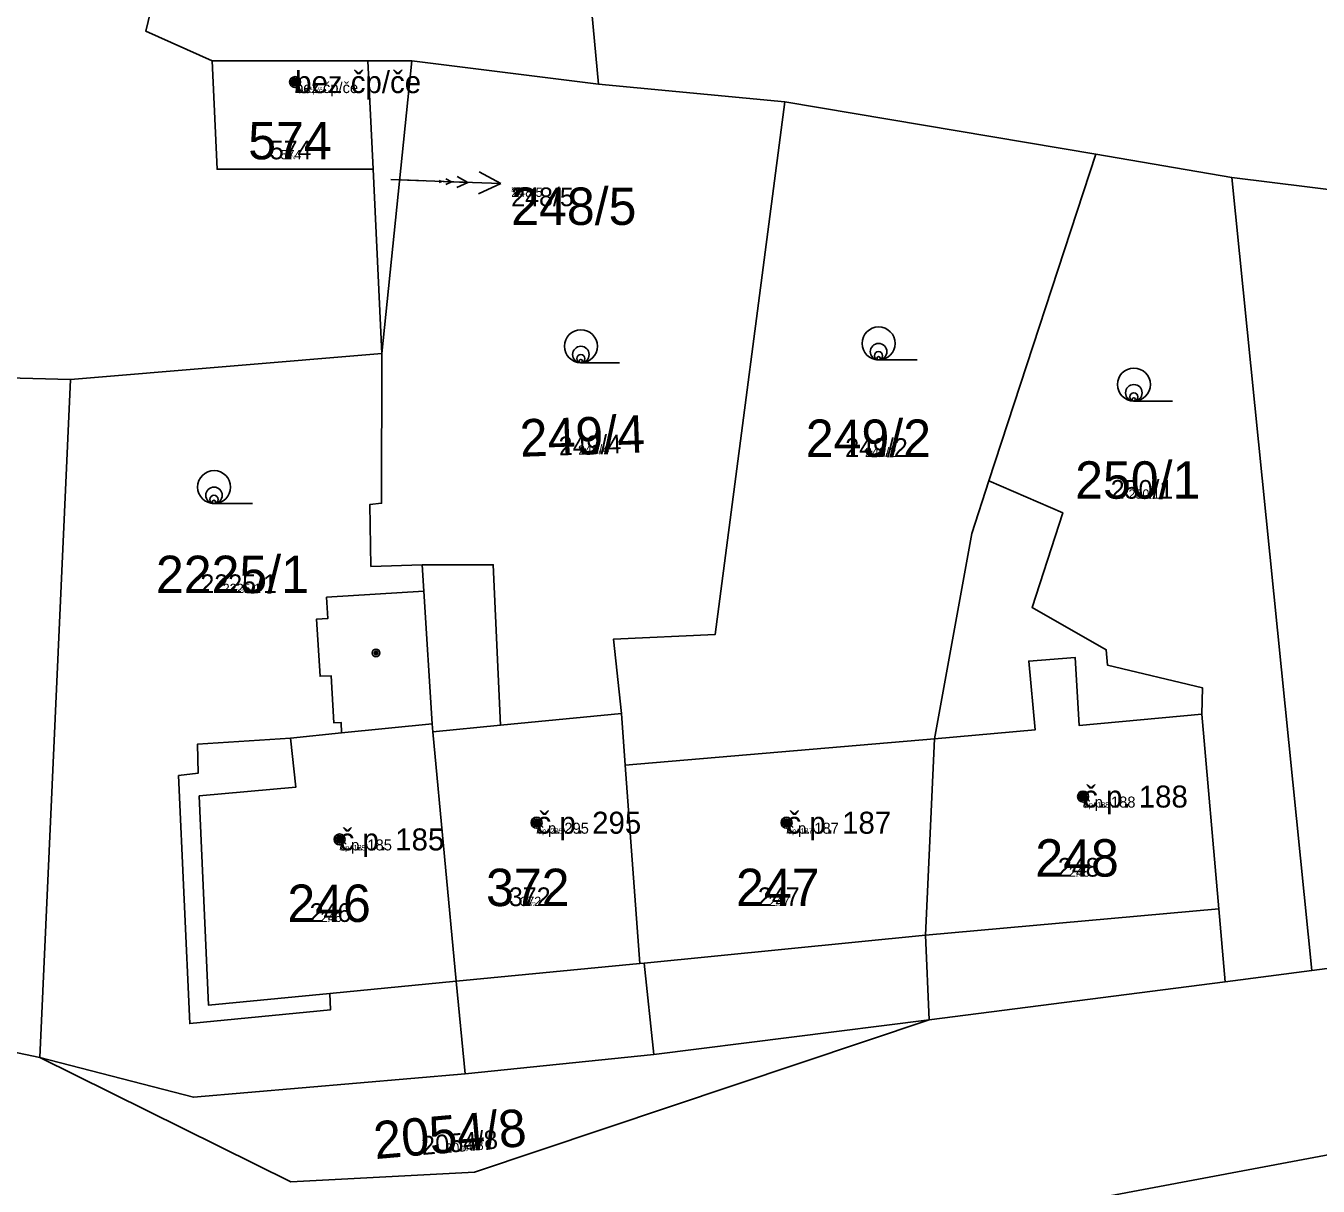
# Model space of a CAD drawing. Extents: x -744652 to -739090, y -980828 to -975855.
# Drawn here: x -741904.9 to -741846.2, y -978841.5 to -978788.8 of the extents above; entities that cross this region are included whole.
import ezdxf

# ---------------------------------------------------------------- set-up
doc = ezdxf.new("R2010")
doc.units = 0
for name, color, linetype in [('KAT_02_hranice parcel', 7, 'Continuous'), ('KAT_03_1000_st čísla parcelní', 7, 'Continuous'), ('KAT_03_1000_čísla parcelní', 7, 'Continuous'), ('KAT_03_1000_čísla popisná', 7, 'Continuous'), ('KAT_03_100_st čísla parcelní', 7, 'Continuous'), ('KAT_03_100_čísla parcelní', 7, 'Continuous'), ('KAT_03_100_čísla popisná', 7, 'Continuous'), ('KAT_03_250_st čísla parcelní', 7, 'Continuous'), ('KAT_03_250_čísla parcelní', 7, 'Continuous'), ('KAT_03_250_čísla popisná', 7, 'Continuous'), ('KAT_03_500_st čísla parcelní', 7, 'Continuous'), ('KAT_03_500_čísla parcelní', 7, 'Continuous'), ('KAT_03_500_čísla popisná', 7, 'Continuous'), ('KAT_04_vnitřní kresba', 7, 'Continuous'), ('KAT_05_1000_značky kultur', 7, 'Continuous'), ('KAT_05_100_značky kultur', 7, 'Continuous'), ('KAT_05_250_značky kultur', 7, 'Continuous'), ('KAT_05_500_značky kultur', 7, 'Continuous'), ('KAT_07_1000_značky budov', 7, 'Continuous'), ('KAT_07_100_značky budov', 7, 'Continuous'), ('KAT_07_500_značky budov', 7, 'Continuous'), ('KAT_12_pomocná šipka', 7, 'Continuous'), ('KAT_14_plocha_budovy', 7, 'Continuous')]:
    doc.layers.add(name, color=color, linetype=linetype)

msp = doc.modelspace()

# ---------------------------------------------------------------- linework, layer by layer
at = {"layer": 'KAT_02_hranice parcel'}
for p, q in [((-741896.42, -978790.36), (-741889.34, -978790.36)), ((-741889.34, -978790.36), (-741887.35, -978790.36)), ((-741889.34, -978790.36), (-741889.11, -978795.29)), ((-741887.35, -978790.36), (-741888.71, -978803.67)), ((-741878.87, -978791.43), (-741887.35, -978790.36)), ((-741870.4, -978792.23), (-741878.87, -978791.43)), ((-741856.27, -978794.61), (-741870.4, -978792.23)), ((-741861.12, -978809.46), (-741856.27, -978794.61)), ((-741850.09, -978795.66), (-741856.27, -978794.61)), ((-741888.71, -978803.67), (-741889.11, -978795.29)), ((-741846.45, -978831.72), (-741850.09, -978795.66)), ((-741834.68, -978797.61), (-741850.09, -978795.66)), ((-741902.86, -978804.85), (-741888.71, -978803.67)), ((-741904.26, -978835.67), (-741902.86, -978804.85)), ((-741886.87, -978813.28), (-741886.8, -978814.48)), ((-741877.65, -978822.39), (-741877.82, -978820.03)), ((-741863.6, -978821.19), (-741877.65, -978822.39)), ((-741846.45, -978831.72), (-741833.13, -978829.98)), ((-741885.34, -978832.21), (-741884.93, -978836.42)), ((-741863.84, -978833.96), (-741850.38, -978832.23)), ((-741850.38, -978832.23), (-741846.45, -978831.72)), ((-741876.35, -978835.54), (-741863.84, -978833.96)), ((-741908.83, -978834.72), (-741904.26, -978835.67)), ((-741884.93, -978836.42), (-741876.35, -978835.54)), ((-741831.56, -978837.44), (-741885.83, -978847.62))]:
    msp.add_line(p, q, dxfattribs=at)
for points in [[(-741878.87, -978791.43), (-741880.13, -978777.72), (-741885.52, -978774.48), (-741884.13, -978744.96), (-741887.85, -978744.58), (-741889.1, -978744.45), (-741908.59, -978742.45)], [(-741896.42, -978790.36), (-741899.44, -978789.01), (-741891.65, -978756.78), (-741909.86, -978754.57)], [(-741889.11, -978795.29), (-741896.2, -978795.29), (-741896.42, -978790.36)], [(-741870.4, -978792.23), (-741873.56, -978816.44), (-741878.18, -978816.65), (-741877.82, -978820.03)], [(-741888.71, -978803.67), (-741888.72, -978810.48), (-741889.26, -978810.54), (-741889.21, -978813.35), (-741886.87, -978813.28)], [(-741902.86, -978804.85), (-741918.3, -978804.44), (-741922.29, -978804.19)], [(-741861.12, -978809.46), (-741861.9, -978811.85), (-741863.6, -978821.19)], [(-741850.38, -978832.23), (-741850.67, -978828.92), (-741851.45, -978820.07), (-741851.42, -978818.86), (-741855.74, -978817.83), (-741855.79, -978817.14), (-741859.16, -978815.22), (-741857.77, -978810.91), (-741861.12, -978809.46)], [(-741877.82, -978820.03), (-741883.32, -978820.57), (-741883.65, -978813.27), (-741886.87, -978813.28)], [(-741886.8, -978814.48), (-741891.22, -978814.75), (-741891.17, -978815.72), (-741891.68, -978815.75), (-741891.52, -978818.34), (-741891.02, -978818.32), (-741890.89, -978820.46), (-741890.56, -978820.44), (-741890.55, -978820.92), (-741892.86, -978821.15), (-741897.09, -978821.43), (-741897.06, -978822.75), (-741897.95, -978822.86), (-741897.44, -978834.13), (-741891.05, -978833.51), (-741891.07, -978832.77), (-741885.34, -978832.21)], [(-741885.34, -978832.21), (-741886.4, -978820.87), (-741886.42, -978820.51), (-741886.8, -978814.48)], [(-741863.84, -978833.96), (-741864.01, -978830.11), (-741863.6, -978821.19)], [(-741877.65, -978822.39), (-741876.99, -978831.4), (-741876.79, -978831.38), (-741876.35, -978835.54)], [(-741904.26, -978835.67), (-741892.85, -978841.33), (-741884.5, -978840.88), (-741863.84, -978833.96)], [(-741884.93, -978836.42), (-741897.27, -978837.48), (-741904.26, -978835.67)]]:
    msp.add_lwpolyline(points, dxfattribs=at)
at = {"layer": 'KAT_03_1000_čísla popisná'}
for centre in [(-741892.65, -978791.33), (-741892.65, -978791.33), (-741856.84, -978823.81), (-741856.84, -978823.81), (-741881.68, -978825), (-741881.68, -978825), (-741870.32, -978825), (-741870.32, -978825), (-741890.63, -978825.76), (-741890.63, -978825.76)]:
    msp.add_circle(centre, 0.25, dxfattribs=at)
at = {"layer": 'KAT_03_100_čísla popisná'}
for p, q in [((-741887.4, -978795.796), (-741887.2, -978795.804)), ((-741886.3, -978795.84), (-741886, -978795.851)), ((-741886, -978795.851), (-741886.098, -978795.797)), ((-741886, -978795.851), (-741886.102, -978795.897))]:
    msp.add_line(p, q, dxfattribs=at)
for centre in [(-741892.65, -978791.33), (-741892.65, -978791.33), (-741856.84, -978823.81), (-741856.84, -978823.81), (-741881.68, -978825), (-741881.68, -978825), (-741870.32, -978825), (-741870.32, -978825), (-741890.63, -978825.76), (-741890.63, -978825.76)]:
    msp.add_circle(centre, 0.025, dxfattribs=at)
at = {"layer": 'KAT_03_250_čísla popisná'}
for p, q in [((-741887.8, -978795.78), (-741886.8, -978795.82)), ((-741887.55, -978795.79), (-741887.05, -978795.81)), ((-741886.3, -978795.84), (-741884.801, -978795.893)), ((-741886.3, -978795.84), (-741885.55, -978795.866)), ((-741885.55, -978795.866), (-741885.796, -978795.732)), ((-741884.801, -978795.893), (-741885.292, -978795.625)), ((-741885.55, -978795.866), (-741885.805, -978795.983)), ((-741884.801, -978795.893), (-741885.309, -978796.125))]:
    msp.add_line(p, q, dxfattribs=at)
for centre in [(-741892.65, -978791.33), (-741892.65, -978791.33), (-741856.84, -978823.81), (-741856.84, -978823.81), (-741881.68, -978825), (-741881.68, -978825), (-741870.32, -978825), (-741870.32, -978825), (-741890.63, -978825.76), (-741890.63, -978825.76)]:
    msp.add_circle(centre, 0.0625, dxfattribs=at)
at = {"layer": 'KAT_03_500_čísla popisná'}
for p, q in [((-741887.8, -978795.78), (-741886.8, -978795.82)), ((-741886.3, -978795.84), (-741884.801, -978795.893)), ((-741884.801, -978795.893), (-741885.292, -978795.625)), ((-741884.801, -978795.893), (-741885.309, -978796.125))]:
    msp.add_line(p, q, dxfattribs=at)
for centre in [(-741892.65, -978791.33), (-741892.65, -978791.33), (-741856.84, -978823.81), (-741856.84, -978823.81), (-741881.68, -978825), (-741881.68, -978825), (-741870.32, -978825), (-741870.32, -978825), (-741890.63, -978825.76), (-741890.63, -978825.76)]:
    msp.add_circle(centre, 0.125, dxfattribs=at)
at = {"layer": 'KAT_04_vnitřní kresba'}
for p, q in [((-741859.31, -978817.65), (-741857.2, -978817.49)), ((-741857.2, -978817.49), (-741857.02, -978820.58)), ((-741859.02, -978820.77), (-741859.31, -978817.65)), ((-741857.02, -978820.58), (-741851.45, -978820.07)), ((-741890.55, -978820.92), (-741886.42, -978820.51)), ((-741886.4, -978820.87), (-741883.32, -978820.57)), ((-741863.6, -978821.19), (-741859.02, -978820.77)), ((-741892.62, -978823.39), (-741892.86, -978821.15)), ((-741897.01, -978823.78), (-741892.62, -978823.39)), ((-741896.58, -978833.3), (-741897.01, -978823.78)), ((-741850.67, -978828.92), (-741864.01, -978830.11)), ((-741864.01, -978830.11), (-741876.79, -978831.38)), ((-741885.34, -978832.21), (-741876.99, -978831.4)), ((-741891.07, -978832.77), (-741896.58, -978833.3))]:
    msp.add_line(p, q, dxfattribs=at)
at = {"layer": 'KAT_05_1000_značky kultur'}
for p, q in [((-741866.133, -978803.96), (-741864.383, -978803.96)), ((-741879.663, -978804.09), (-741877.913, -978804.09)), ((-741854.533, -978805.83), (-741852.783, -978805.83)), ((-741896.333, -978810.49), (-741894.583, -978810.49))]:
    msp.add_line(p, q, dxfattribs=at)
for centre in [(-741879.663, -978803.34), (-741866.133, -978803.21), (-741854.533, -978805.08), (-741896.333, -978809.74)]:
    msp.add_circle(centre, 0.75, dxfattribs=at)
at = {"layer": 'KAT_05_100_značky kultur'}
for p, q in [((-741866.139, -978803.96), (-741865.964, -978803.96)), ((-741879.669, -978804.09), (-741879.494, -978804.09)), ((-741854.539, -978805.83), (-741854.364, -978805.83)), ((-741896.339, -978810.49), (-741896.164, -978810.49))]:
    msp.add_line(p, q, dxfattribs=at)
for centre in [(-741879.669, -978804.015), (-741866.139, -978803.885), (-741854.539, -978805.755), (-741896.339, -978810.415)]:
    msp.add_circle(centre, 0.075, dxfattribs=at)
at = {"layer": 'KAT_05_250_značky kultur'}
for p, q in [((-741866.138, -978803.96), (-741865.701, -978803.96)), ((-741879.668, -978804.09), (-741879.231, -978804.09)), ((-741854.538, -978805.83), (-741854.101, -978805.83)), ((-741896.338, -978810.49), (-741895.901, -978810.49))]:
    msp.add_line(p, q, dxfattribs=at)
for centre in [(-741879.668, -978803.902), (-741866.138, -978803.772), (-741854.538, -978805.642), (-741896.338, -978810.302)]:
    msp.add_circle(centre, 0.187, dxfattribs=at)
at = {"layer": 'KAT_05_500_značky kultur'}
for p, q in [((-741866.137, -978803.96), (-741865.262, -978803.96)), ((-741879.667, -978804.09), (-741878.792, -978804.09)), ((-741854.537, -978805.83), (-741853.662, -978805.83)), ((-741896.336, -978810.49), (-741895.461, -978810.49))]:
    msp.add_line(p, q, dxfattribs=at)
for centre in [(-741879.666, -978803.715), (-741866.136, -978803.585), (-741854.536, -978805.455), (-741896.336, -978810.115)]:
    msp.add_circle(centre, 0.375, dxfattribs=at)
at = {"layer": 'KAT_07_1000_značky budov'}
for centre in [(-741892.657, -978791.329), (-741888.977, -978817.279), (-741856.847, -978823.809), (-741881.687, -978824.999), (-741870.327, -978824.999), (-741890.637, -978825.759)]:
    msp.add_circle(centre, 0.175, dxfattribs=at)
at = {"layer": 'KAT_07_100_značky budov'}
for centre in [(-741892.651, -978791.33), (-741888.971, -978817.28), (-741856.841, -978823.81), (-741881.681, -978825), (-741870.321, -978825), (-741890.631, -978825.76)]:
    msp.add_circle(centre, 0.0175, dxfattribs=at)
at = {"layer": 'KAT_07_500_značky budov'}
for centre, radius in [((-741892.653, -978791.33), 0.0875), ((-741892.652, -978791.33), 0.0438), ((-741888.973, -978817.28), 0.0875), ((-741888.972, -978817.28), 0.0438), ((-741856.843, -978823.81), 0.0875), ((-741856.842, -978823.81), 0.0438), ((-741881.683, -978825), 0.0875), ((-741881.682, -978825), 0.0438), ((-741870.323, -978825), 0.0875), ((-741870.322, -978825), 0.0438), ((-741890.633, -978825.76), 0.0875), ((-741890.632, -978825.76), 0.0438)]:
    msp.add_circle(centre, radius, dxfattribs=at)
at = {"layer": 'KAT_12_pomocná šipka'}
for p, q in [((-741888.3, -978795.76), (-741886.3, -978795.84)), ((-741886.3, -978795.84), (-741883.301, -978795.945)), ((-741883.301, -978795.945), (-741884.284, -978795.409)), ((-741883.301, -978795.945), (-741884.319, -978796.41))]:
    msp.add_line(p, q, dxfattribs=at)
at = {"layer": 'KAT_14_plocha_budovy'}
for points in [[(-741896.42, -978790.36), (-741896.2, -978795.29), (-741889.11, -978795.29), (-741889.34, -978790.36)], [(-741864.01, -978830.11), (-741850.67, -978828.92), (-741851.45, -978820.07), (-741857.02, -978820.58), (-741857.2, -978817.49), (-741859.31, -978817.65), (-741859.02, -978820.77), (-741863.6, -978821.19)], [(-741886.4, -978820.87), (-741885.34, -978832.21), (-741876.99, -978831.4), (-741877.65, -978822.39), (-741877.82, -978820.03), (-741883.32, -978820.57)], [(-741897.01, -978823.78), (-741896.58, -978833.3), (-741891.07, -978832.77), (-741885.34, -978832.21), (-741886.4, -978820.87), (-741886.42, -978820.51), (-741890.55, -978820.92), (-741892.86, -978821.15), (-741892.62, -978823.39)], [(-741876.79, -978831.38), (-741864.01, -978830.11), (-741863.6, -978821.19), (-741877.65, -978822.39), (-741876.99, -978831.4)]]:
    msp.add_lwpolyline(points, close=True, dxfattribs=at)

# ---------------------------------------------------------------- texts
at = {"layer": 'KAT_03_1000_st čísla parcelní'}
for s, p in [('574', (-741894.784, -978794.84)), ('248', (-741859.014, -978827.45)), ('372', (-741883.974, -978828.79)), ('247', (-741872.614, -978828.79)), ('246', (-741893.004, -978829.51))]:
    msp.add_text(s, height=1.7, dxfattribs=at).set_placement(p)
at = {"layer": 'KAT_03_1000_čísla parcelní'}
for s, p in [('248/5', (-741882.83, -978797.823)), ('249/2', (-741869.443, -978808.37)), ('250/1', (-741857.203, -978810.27)), ('2225/1', (-741898.975, -978814.56))]:
    msp.add_text(s, height=1.7, dxfattribs=at).set_placement(p)
for s, rotation, p in [('249/4', 2, (-741882.412, -978808.366)), ('2054/8', 5, (-741889.009, -978840.294))]:
    msp.add_text(s, height=1.7, rotation=rotation, dxfattribs=at).set_placement(p)
at = {"layer": 'KAT_03_1000_čísla popisná'}
for s, height, p in [('bez čp/če', 1, (-741892.65, -978791.83)), ('574', 0.017, (-741892.843, -978794.84)), ('č.p. 188', 1, (-741856.84, -978824.31)), ('č.p. 295', 1, (-741881.68, -978825.5)), ('č.p. 187', 1, (-741870.32, -978825.5)), ('č.p. 185', 1, (-741890.63, -978826.26)), ('248', 0.017, (-741856.987, -978827.45)), ('372', 0.017, (-741881.92, -978828.79)), ('247', 0.017, (-741870.646, -978828.79)), ('246', 0.017, (-741890.997, -978829.51))]:
    msp.add_text(s, height=height, dxfattribs=at).set_placement(p)
at = {"layer": 'KAT_03_100_st čísla parcelní'}
for s, p in [('574', (-741893.019, -978794.84)), ('248', (-741857.171, -978827.45)), ('372', (-741882.107, -978828.79)), ('247', (-741870.825, -978828.79)), ('246', (-741891.179, -978829.51))]:
    msp.add_text(s, height=0.17, dxfattribs=at).set_placement(p)
at = {"layer": 'KAT_03_100_čísla parcelní'}
for s, p in [('248/5', (-741882.83, -978796.293)), ('249/2', (-741866.221, -978808.37)), ('250/1', (-741854.294, -978810.27)), ('2225/1', (-741895.337, -978814.56))]:
    msp.add_text(s, height=0.17, dxfattribs=at).set_placement(p)
for s, rotation, p in [('249/4', 2, (-741879.258, -978808.256)), ('2054/8', 5, (-741885.163, -978839.958))]:
    msp.add_text(s, height=0.17, rotation=rotation, dxfattribs=at).set_placement(p)
at = {"layer": 'KAT_03_100_čísla popisná'}
for s, height, p in [('bez čp/če', 0.1, (-741892.65, -978791.83)), ('574', 0.0017, (-741892.825, -978794.84)), ('č.p. 188', 0.1, (-741856.84, -978824.31)), ('č.p. 295', 0.1, (-741881.68, -978825.5)), ('č.p. 187', 0.1, (-741870.32, -978825.5)), ('č.p. 185', 0.1, (-741890.63, -978826.26)), ('248', 0.0017, (-741856.968, -978827.45)), ('372', 0.0017, (-741881.901, -978828.79)), ('247', 0.0017, (-741870.628, -978828.79)), ('246', 0.0017, (-741890.978, -978829.51))]:
    msp.add_text(s, height=height, dxfattribs=at).set_placement(p)
at = {"layer": 'KAT_03_250_st čísla parcelní'}
for s, p in [('574', (-741893.313, -978794.84)), ('248', (-741857.478, -978827.45)), ('372', (-741882.418, -978828.79)), ('247', (-741871.123, -978828.79)), ('246', (-741891.483, -978829.51))]:
    msp.add_text(s, height=0.425, dxfattribs=at).set_placement(p)
at = {"layer": 'KAT_03_250_čísla parcelní'}
for s, p in [('248/5', (-741882.83, -978796.548)), ('249/2', (-741866.758, -978808.37)), ('250/1', (-741854.779, -978810.27)), ('2225/1', (-741895.943, -978814.56))]:
    msp.add_text(s, height=0.425, dxfattribs=at).set_placement(p)
for s, rotation, p in [('249/4', 2, (-741879.784, -978808.274)), ('2054/8', 5, (-741885.804, -978840.014))]:
    msp.add_text(s, height=0.425, rotation=rotation, dxfattribs=at).set_placement(p)
at = {"layer": 'KAT_03_250_čísla popisná'}
for s, height, p in [('bez čp/če', 0.25, (-741892.65, -978791.83)), ('574', 0.00425, (-741892.828, -978794.84)), ('č.p. 188', 0.25, (-741856.84, -978824.31)), ('č.p. 295', 0.25, (-741881.68, -978825.5)), ('č.p. 187', 0.25, (-741870.32, -978825.5)), ('č.p. 185', 0.25, (-741890.63, -978826.26)), ('248', 0.00425, (-741856.971, -978827.45)), ('372', 0.00425, (-741881.905, -978828.79)), ('247', 0.00425, (-741870.631, -978828.79)), ('246', 0.00425, (-741890.981, -978829.51))]:
    msp.add_text(s, height=height, dxfattribs=at).set_placement(p)
at = {"layer": 'KAT_03_500_st čísla parcelní'}
for s, p in [('574', (-741893.804, -978794.84)), ('248', (-741857.99, -978827.45)), ('372', (-741882.937, -978828.79)), ('247', (-741871.62, -978828.79)), ('246', (-741891.99, -978829.51))]:
    msp.add_text(s, height=0.85, dxfattribs=at).set_placement(p)
at = {"layer": 'KAT_03_500_čísla parcelní'}
for s, p in [('248/5', (-741882.83, -978796.973)), ('249/2', (-741867.653, -978808.37)), ('250/1', (-741855.587, -978810.27)), ('2225/1', (-741896.954, -978814.56))]:
    msp.add_text(s, height=0.85, dxfattribs=at).set_placement(p)
for s, rotation, p in [('249/4', 2, (-741880.66, -978808.305)), ('2054/8', 5, (-741886.872, -978840.107))]:
    msp.add_text(s, height=0.85, rotation=rotation, dxfattribs=at).set_placement(p)
at = {"layer": 'KAT_03_500_čísla popisná'}
for s, height, p in [('bez čp/če', 0.5, (-741892.65, -978791.83)), ('574', 0.0085, (-741892.833, -978794.84)), ('č.p. 188', 0.5, (-741856.84, -978824.31)), ('č.p. 295', 0.5, (-741881.68, -978825.5)), ('č.p. 187', 0.5, (-741870.32, -978825.5)), ('č.p. 185', 0.5, (-741890.63, -978826.26)), ('248', 0.0085, (-741856.976, -978827.45)), ('372', 0.0085, (-741881.91, -978828.79)), ('247', 0.0085, (-741870.636, -978828.79)), ('246', 0.0085, (-741890.986, -978829.51))]:
    msp.add_text(s, height=height, dxfattribs=at).set_placement(p)

doc.saveas('drawing.dxf')
